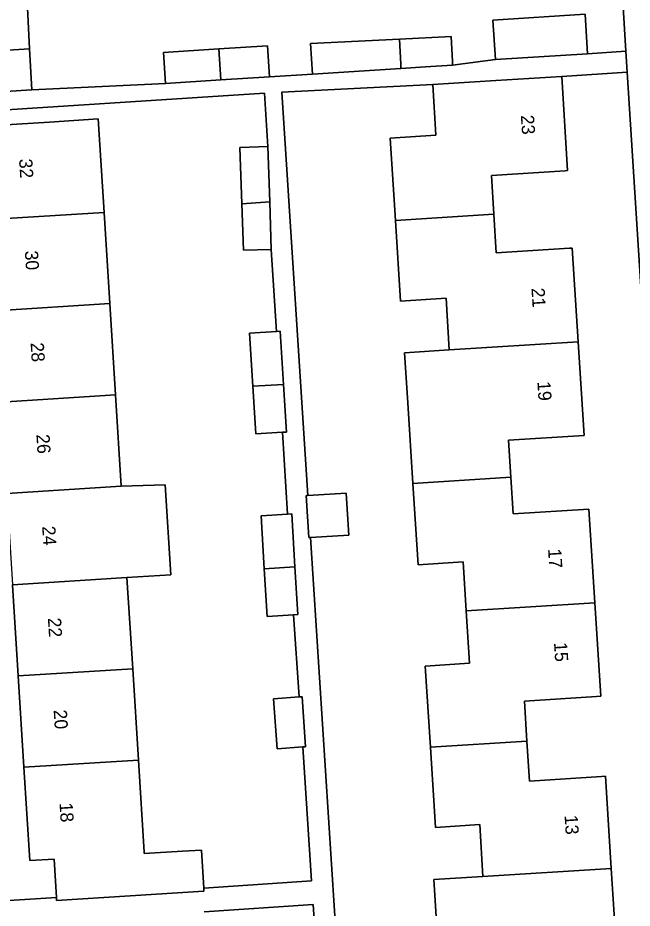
# Model space of a CAD drawing. Extents: x 159680 to 160786, y 387323 to 388340.
# Drawn here: x 160354.6 to 160401.2, y 388143.6 to 388211.2 of the extents above; entities that cross this region are included whole.
import ezdxf

# ---------------------------------------------------------------- set-up
doc = ezdxf.new("R2010")
doc.units = 0
for name, color, linetype in [('IMGEO_Erf', 7, 'Continuous'), ('IMGEO_Pand', 7, 'Continuous'), ('IMGEO_Pand_nummerreeks', 7, 'Continuous'), ('IMGEO_Voetpad_open', 7, 'Continuous')]:
    doc.layers.add(name, color=color, linetype=linetype)

msp = doc.modelspace()

# ---------------------------------------------------------------- linework, layer by layer
at = {"layer": 'IMGEO_Erf'}
for points in [[(160355.308, 388211.919), (160355.481, 388208.799), (160355.654, 388205.684), (160365.78, 388206.174), (160365.63, 388208.518), (160369.84, 388208.787), (160373.527, 388209.022), (160373.677, 388206.678), (160376.937, 388206.887), (160376.791, 388209.191), (160383.543, 388209.541), (160387.452, 388209.743), (160387.552, 388207.825), (160387.565, 388207.565), (160390.815, 388207.977), (160390.621, 388210.974), (160397.615, 388211.426), (160397.809, 388208.429), (160400.714, 388208.614), (160400.473, 388212.399)], [(160408.531, 388085.918), (160400.815, 388207.025), (160395.845, 388206.71), (160396.298, 388199.556), (160396.099, 388199.543), (160390.511, 388199.188), (160390.697, 388196.255), (160390.884, 388193.319), (160396.442, 388193.671), (160396.641, 388193.684), (160397.093, 388186.575), (160397.544, 388179.466), (160391.811, 388179.102), (160391.989, 388176.302), (160392.166, 388173.507), (160397.904, 388173.871), (160398.354, 388166.772), (160398.804, 388159.673), (160398.48, 388159.652), (160393.021, 388159.306), (160393.213, 388156.272), (160393.406, 388153.238), (160398.865, 388153.584), (160399.161, 388153.603), (160399.604, 388146.62), (160400.047, 388139.634)], [(160386.38, 388142.149), (160386.15, 388145.768), (160389.875, 388146.004), (160389.625, 388149.941), (160386.267, 388149.728), (160385.881, 388155.807), (160385.49, 388161.97), (160388.858, 388162.184), (160388.606, 388166.154), (160388.369, 388169.878), (160384.948, 388169.661), (160384.556, 388175.831), (160384.168, 388181.944), (160383.927, 388185.737), (160387.318, 388185.952), (160387.07, 388189.871), (160383.617, 388189.652), (160383.228, 388195.778), (160382.832, 388202.025), (160386.308, 388202.246), (160386.064, 388206.089), (160374.625, 388205.507), (160376.593, 388174.911), (160379.505, 388175.089), (160379.699, 388171.903), (160376.798, 388171.726), (160380.214, 388118.603)], [(160351.997, 388202.929), (160356.988, 388203.242), (160360.682, 388203.474), (160361.127, 388196.392), (160361.561, 388189.465), (160361.996, 388182.539), (160362.431, 388175.613), (160365.757, 388175.715), (160366.203, 388168.897), (160362.866, 388168.687), (160363.3, 388161.761), (160363.735, 388154.833), (160364.173, 388147.858), (160364.181, 388147.739), (160367.085, 388147.921), (160368.51, 388148.011), (160368.691, 388145.125), (160376.873, 388145.664), (160376.202, 388155.831), (160374.252, 388155.696), (160373.99, 388159.489), (160375.94, 388159.624), (160375.51, 388165.853), (160373.502, 388165.73), (160373.281, 388169.342), (160373.035, 388173.372), (160375.044, 388173.495), (160374.665, 388179.707), (160372.632, 388179.583), (160372.412, 388183.193), (160372.165, 388187.225), (160374.198, 388187.349), (160373.818, 388193.582), (160371.7, 388193.511), (160371.581, 388197.048), (160371.438, 388201.321), (160373.556, 388201.392), (160373.297, 388205.422), (160349.03, 388203.861)], [(160352.679, 388144.105), (160357.515, 388144.419), (160357.332, 388147.322), (160355.495, 388147.206), (160355.05, 388154.288), (160354.616, 388161.215), (160354.181, 388168.141)], [(160377.849, 388130.849), (160376.991, 388143.868), (160368.73, 388143.324)]]:
    msp.add_lwpolyline(points, dxfattribs=at)
at = {"layer": 'IMGEO_Pand'}
for points in [[(160349.439, 388208.42), (160355.481, 388208.799), (160355.308, 388211.919), (160349.243, 388211.538)], [(160397.809, 388208.429), (160397.615, 388211.426), (160390.621, 388210.974), (160390.815, 388207.977)], [(160383.543, 388209.541), (160376.791, 388209.191), (160376.937, 388206.887), (160383.655, 388207.316), (160383.639, 388207.642)], [(160383.543, 388209.541), (160383.639, 388207.642), (160383.655, 388207.316), (160385.523, 388207.435), (160387.565, 388207.565), (160387.552, 388207.825), (160387.452, 388209.743)], [(160369.84, 388208.787), (160369.989, 388206.443), (160373.677, 388206.678), (160373.527, 388209.022)], [(160349.635, 388205.301), (160355.654, 388205.684), (160355.481, 388208.799), (160349.439, 388208.42)], [(160369.84, 388208.787), (160365.63, 388208.518), (160365.78, 388206.174), (160369.989, 388206.443)], [(160390.697, 388196.255), (160390.511, 388199.188), (160396.099, 388199.543), (160396.298, 388199.556), (160395.845, 388206.71), (160390.856, 388206.393), (160386.064, 388206.089), (160386.308, 388202.246), (160382.832, 388202.025), (160383.228, 388195.778)], [(160351.997, 388202.929), (160352.442, 388195.847), (160361.127, 388196.392), (160360.682, 388203.474), (160356.988, 388203.242)], [(160371.581, 388197.048), (160373.697, 388197.181), (160373.556, 388201.392), (160371.438, 388201.321)], [(160373.697, 388197.181), (160371.581, 388197.048), (160371.7, 388193.511), (160373.818, 388193.582)], [(160352.876, 388188.92), (160361.561, 388189.465), (160361.127, 388196.392), (160352.442, 388195.847)], [(160397.093, 388186.575), (160396.641, 388193.684), (160396.442, 388193.671), (160390.884, 388193.319), (160390.697, 388196.255), (160383.228, 388195.778), (160383.617, 388189.652), (160387.07, 388189.871), (160387.318, 388185.952)], [(160353.311, 388181.994), (160361.996, 388182.539), (160361.561, 388189.465), (160352.876, 388188.92)], [(160374.492, 388187.367), (160374.198, 388187.349), (160372.165, 388187.225), (160372.412, 388183.193), (160374.738, 388183.339)], [(160391.989, 388176.302), (160391.811, 388179.102), (160397.544, 388179.466), (160397.093, 388186.575), (160387.318, 388185.952), (160383.927, 388185.737), (160384.168, 388181.944), (160384.556, 388175.831)], [(160374.738, 388183.339), (160372.412, 388183.193), (160372.632, 388179.583), (160374.665, 388179.707), (160374.959, 388179.725)], [(160353.746, 388175.068), (160362.431, 388175.613), (160361.996, 388182.539), (160353.311, 388181.994)], [(160398.354, 388166.772), (160397.904, 388173.871), (160392.166, 388173.507), (160391.989, 388176.302), (160384.556, 388175.831), (160384.948, 388169.661), (160388.369, 388169.878), (160388.606, 388166.154)], [(160362.431, 388175.613), (160353.746, 388175.068), (160354.181, 388168.141), (160362.866, 388168.687), (160366.203, 388168.897), (160365.757, 388175.715)], [(160376.593, 388174.911), (160376.47, 388174.904), (160376.664, 388171.718), (160376.798, 388171.726), (160379.699, 388171.903), (160379.505, 388175.089)], [(160375.362, 388173.514), (160375.044, 388173.495), (160373.035, 388173.372), (160373.281, 388169.342), (160375.608, 388169.488)], [(160375.608, 388169.488), (160373.281, 388169.342), (160373.502, 388165.73), (160375.51, 388165.853), (160375.829, 388165.872)], [(160354.616, 388161.215), (160363.3, 388161.761), (160362.866, 388168.687), (160354.181, 388168.141)], [(160398.354, 388166.772), (160388.606, 388166.154), (160388.858, 388162.184), (160385.49, 388161.97), (160385.881, 388155.807), (160393.213, 388156.272), (160393.021, 388159.306), (160398.48, 388159.652), (160398.804, 388159.673)], [(160355.05, 388154.288), (160363.735, 388154.833), (160363.3, 388161.761), (160354.616, 388161.215)], [(160376.147, 388159.638), (160375.94, 388159.624), (160373.99, 388159.489), (160374.252, 388155.696), (160376.202, 388155.831), (160376.409, 388155.845)], [(160393.213, 388156.272), (160385.881, 388155.807), (160386.267, 388149.728), (160389.625, 388149.941), (160389.875, 388146.004), (160399.604, 388146.62), (160399.161, 388153.603), (160398.865, 388153.584), (160393.406, 388153.238)], [(160363.735, 388154.833), (160355.05, 388154.288), (160355.495, 388147.206), (160357.332, 388147.322), (160357.515, 388144.419), (160357.53, 388144.182), (160368.706, 388144.884), (160368.691, 388145.125), (160368.51, 388148.011), (160367.085, 388147.921), (160364.181, 388147.739), (160364.173, 388147.858)], [(160389.875, 388146.004), (160386.15, 388145.768), (160386.38, 388142.149), (160386.73, 388142.171), (160387.129, 388135.881), (160394.534, 388136.35), (160394.348, 388139.272), (160400.047, 388139.634), (160399.604, 388146.62)]]:
    msp.add_lwpolyline(points, close=True, dxfattribs=at)
at = {"layer": 'IMGEO_Voetpad_open'}
for points in [[(160399.369, 388229.897), (160399.838, 388222.279), (160400.473, 388212.399), (160400.714, 388208.614), (160400.815, 388207.025), (160408.531, 388085.918)], [(160380.214, 388118.603), (160376.798, 388171.726), (160376.664, 388171.718), (160376.47, 388174.904), (160376.593, 388174.911), (160374.625, 388205.507), (160386.064, 388206.089), (160390.856, 388206.393), (160395.845, 388206.71), (160400.815, 388207.025), (160400.714, 388208.614), (160397.809, 388208.429), (160390.815, 388207.977), (160387.565, 388207.565), (160385.523, 388207.435), (160383.655, 388207.316), (160376.937, 388206.887), (160373.677, 388206.678), (160369.989, 388206.443), (160365.78, 388206.174), (160355.654, 388205.684), (160349.635, 388205.301)], [(160349.03, 388203.861), (160373.297, 388205.422), (160373.556, 388201.392), (160373.697, 388197.181), (160373.818, 388193.582), (160374.198, 388187.349), (160374.492, 388187.367), (160374.738, 388183.339), (160374.959, 388179.725), (160374.665, 388179.707), (160375.044, 388173.495), (160375.362, 388173.514), (160375.608, 388169.488), (160375.829, 388165.872), (160375.51, 388165.853), (160375.94, 388159.624), (160376.147, 388159.638), (160376.409, 388155.845), (160376.202, 388155.831), (160376.873, 388145.664), (160368.691, 388145.125), (160368.706, 388144.884), (160357.53, 388144.182), (160357.515, 388144.419), (160352.679, 388144.105)], [(160368.73, 388143.324), (160376.991, 388143.868), (160377.849, 388130.849)]]:
    msp.add_lwpolyline(points, dxfattribs=at)

# ---------------------------------------------------------------- texts
at = {"layer": 'IMGEO_Pand_nummerreeks'}
for s, rotation, p in [('23', 273.6232, (160392.745, 388203.751)), ('32', 273.59202, (160354.678, 388200.432)), ('30', 273.59202, (160355.116, 388193.461)), ('21', 273.63403, (160393.548, 388190.634)), ('28', 273.59202, (160355.553, 388186.495)), ('19', 273.63403, (160393.998, 388183.547)), ('26', 273.59202, (160355.991, 388179.533)), ('24', 273.59223, (160356.429, 388172.568)), ('17', 273.62708, (160394.809, 388170.848)), ('22', 273.59202, (160356.864, 388165.605)), ('15', 273.62708, (160395.259, 388163.749)), ('20', 273.59202, (160357.302, 388158.634)), ('18', 273.59223, (160357.747, 388151.577)), ('13', 273.62919, (160396.062, 388150.637))]:
    msp.add_text(s, height=1, rotation=rotation, dxfattribs=at).set_placement(p)

doc.saveas('drawing.dxf')
